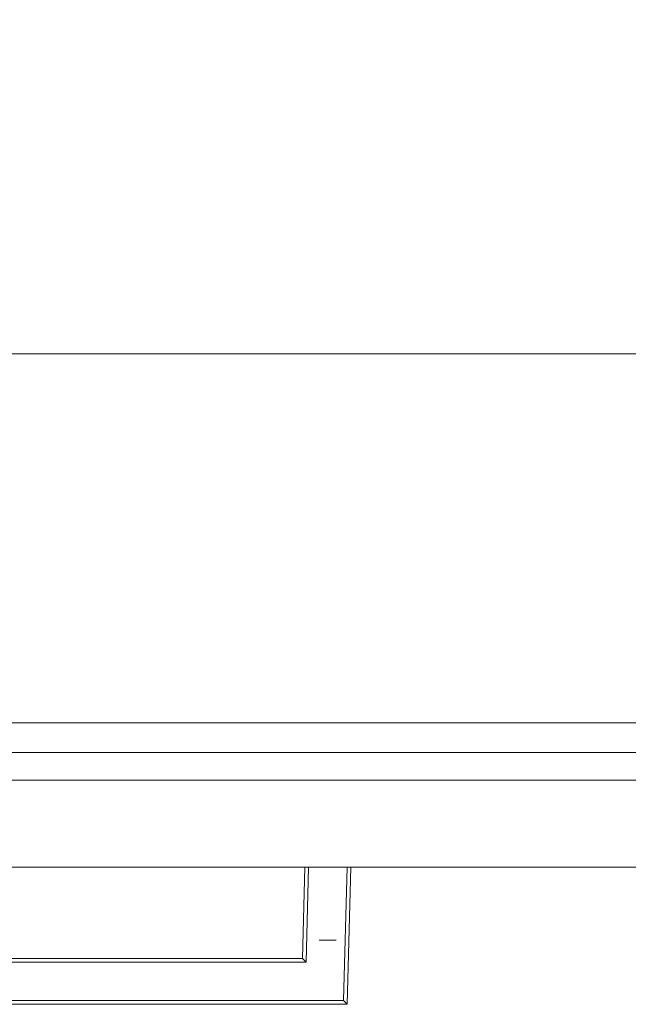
# Model space of a CAD drawing. Header units: inches. Extents: x -412 to -304, y -62 to 18.
# Tile 375 of 656: x -392.48 to -387.25, y -1.15 to 7.32. Entities that reach past the tile are written whole.
import ezdxf

# ---------------------------------------------------------------- set-up
doc = ezdxf.new("R2010")
doc.units = ezdxf.units.IN
doc.header["$LTSCALE"] = 32
doc.header["$MEASUREMENT"] = 0
for name, color, linetype, lineweight in [('Drawing', 7, 'Continuous', 18), ('Metal-Pulls', 7, 'Continuous', 13), ('Metal_1', 7, 'Continuous', 18), ('None', 7, 'Continuous', 18), ('TFL_1', 7, 'Continuous', 13), ('Wood_1-H', 7, 'Continuous', 13), ('Wood_TBDDrawerbox', 7, 'Continuous', 18)]:
    doc.layers.add(name, color=color, linetype=linetype, lineweight=lineweight)

# ---------------------------------------------------------------- blocks, each defined once
blk = doc.blocks.new('Group-1')
at = {"layer": 'Metal_1', "invisible_edges": 13}
for points in [[(12.0197, -12.252, 68.2953), (12.2559, -25.5591, 68.2953), (119.6969, -25.5591, 68.2953), (12.0197, -12.252, 68.2953)], [(119.6969, -25.5591, 68.2953), (119.9331, -12.252, 68.2953), (12.0197, -12.252, 68.2953), (119.6969, -25.5591, 68.2953)], [(12.0197, -12.252, 68.0591), (12.2559, -25.5591, 68.0591), (119.6969, -25.5591, 68.0591), (12.0197, -12.252, 68.0591)], [(119.6969, -25.5591, 68.0591), (119.9331, -12.252, 68.0591), (12.0197, -12.252, 68.0591), (119.6969, -25.5591, 68.0591)]]:
    blk.add_3dface(points, dxfattribs=at)
at = {"layer": 'Metal_1'}
blk.add_3dface([(119.6969, -25.5591, 68.0591), (119.6969, -25.5591, 68.2953), (12.2559, -25.5591, 68.2953), (12.2559, -25.5591, 68.0591)], dxfattribs=at)
blk = doc.blocks.new('Group-2')
at = {"layer": 'None'}
blk.add_blockref('Group-1', (0, 0), dxfattribs=at)
blk = doc.blocks.new('Group-3')
at = {"layer": 'None'}
blk.add_blockref('Group-2', (0, 0), dxfattribs=at)
blk = doc.blocks.new('SL Overhead (3D)')
at = {"layer": 'None'}
blk.add_blockref('Group-3', (0, 0), dxfattribs=at)
at = {"layer": 'Drawing', "color": 0, "flags": 1}
for tag in ['Tag', 'Catalog', 'Option1', 'Option2', 'Option3', 'Option4', 'Option5', 'Option6', 'Option7', 'Option8', 'Option9', 'Option10', 'Option11', 'Option12', 'Custom', 'FinishGroup', 'Discount', 'Item2', 'Item3', 'Item6', 'Item8', 'Item9', 'Item10', 'Item12', 'Item13', 'Item16', 'Item18', 'Item19', 'Item20', 'Item21', 'Item22', 'Item23', 'Item24', 'Item25', 'Item1', 'Item4', 'Item5', 'Item7', 'Item11', 'Item14', 'Item15', 'Item17']:
    blk.add_attdef(tag, (-52.521, 19.4184), '', height=0.00709, dxfattribs=at)
blk = doc.blocks.new('Group-6')
at = {"layer": 'TFL_1'}
for points in [[(12.7579, -29.9724, 22.874), (119.1752, -29.9724, 22.874), (119.1752, -12.0197, 22.874), (12.7579, -12.0197, 22.874)], [(12.7579, -12.7874, 7.9921), (119.1752, -12.7874, 7.9921), (119.1752, -29.9724, 7.9921), (12.7579, -29.9724, 7.9921)], [(12.7579, -13.5157, 8.7402), (12.7579, -29.9724, 8.7402), (119.1752, -29.9724, 8.7402), (119.1752, -13.5157, 8.7402)], [(12.7579, -13.5354, 22.126), (119.1752, -13.5354, 22.126), (119.1752, -29.9724, 22.126), (12.7579, -29.9724, 22.126)], [(119.1752, -29.9724, 7.9921), (119.1752, -29.9724, 8.7402), (12.7579, -29.9724, 8.7402), (12.7579, -29.9724, 7.9921)], [(119.1752, -29.9724, 22.126), (119.1752, -29.9724, 22.874), (12.7579, -29.9724, 22.874), (12.7579, -29.9724, 22.126)]]:
    blk.add_3dface(points, dxfattribs=at)
blk = doc.blocks.new('1R-H')
at = {"layer": 'Metal-Pulls'}
for points, invisible_edges in [([(3.616, 0, 0.1969), (3.7484, 0, 0.0658), (3.7431, 0, 0.0631)], 9), ([(3.7431, 0, 0.0631), (3.7391, 0, 0.0606), (3.616, 0, 0.1969)], 10), ([(3.7067, 0, -0.0009), (3.7067, -0.6299, -0.0009), (3.707, -0.6299, -0.0069), (3.707, 0, -0.0069)], 5), ([(3.7069, 0, 0.0054), (3.7069, -0.6299, 0.0054), (3.7067, -0.6299, -0.0009), (3.7067, 0, -0.0009)], 5), ([(3.7076, 0, 0.0116), (3.7076, -0.6299, 0.0116), (3.7069, -0.6299, 0.0054), (3.7069, 0, 0.0054)], 5), ([(3.707, 0, -0.0069), (3.707, -0.6299, -0.0069), (3.7078, -0.6299, -0.0128), (3.7078, 0, -0.0128)], 5), ([(3.7088, 0, 0.0174), (3.7088, -0.6299, 0.0174), (3.7076, -0.6299, 0.0116), (3.7076, 0, 0.0116)], 5), ([(3.7078, 0, -0.0128), (3.7078, -0.6299, -0.0128), (3.709, -0.6299, -0.0185), (3.709, 0, -0.0185)], 5), ([(3.7104, 0, 0.023), (3.7104, -0.6299, 0.023), (3.7088, -0.6299, 0.0174), (3.7088, 0, 0.0174)], 5), ([(3.709, 0, -0.0185), (3.709, -0.6299, -0.0185), (3.7108, -0.6299, -0.0241), (3.7108, 0, -0.0241)], 5), ([(3.7125, 0, 0.0285), (3.7125, -0.6299, 0.0285), (3.7104, -0.6299, 0.023), (3.7104, 0, 0.023)], 5), ([(3.7108, 0, -0.0241), (3.7108, -0.6299, -0.0241), (3.7131, -0.6299, -0.0298), (3.7131, 0, -0.0298)], 5), ([(3.7151, 0, 0.0339), (3.7151, -0.6299, 0.0339), (3.7125, -0.6299, 0.0285), (3.7125, 0, 0.0285)], 5), ([(3.7131, 0, -0.0298), (3.7131, -0.6299, -0.0298), (3.7159, -0.6299, -0.0355), (3.7159, 0, -0.0355)], 5), ([(3.7182, 0, 0.0393), (3.7182, -0.6299, 0.0393), (3.7151, -0.6299, 0.0339), (3.7151, 0, 0.0339)], 5), ([(3.7159, 0, -0.0355), (3.7159, -0.6299, -0.0355), (3.7192, -0.6299, -0.0408), (3.7192, 0, -0.0408)], 5), ([(3.7192, 0, -0.0408), (3.7192, -0.6299, -0.0408), (3.7227, -0.6299, -0.0456), (3.7227, 0, -0.0456)], 5), ([(3.7227, 0, -0.0456), (3.7227, -0.6299, -0.0456), (3.7265, -0.6299, -0.05), (3.7265, 0, -0.05)], 5), ([(3.7265, 0, -0.05), (3.7265, -0.6299, -0.05), (3.7308, -0.6299, -0.0542), (3.7308, 0, -0.0542)], 5), ([(3.7343, 0, 0.0571), (3.7343, -0.6299, 0.0571), (3.7298, -0.6299, 0.0533), (3.7298, 0, 0.0533)], 5), ([(3.7308, 0, -0.0542), (3.7308, -0.6299, -0.0542), (3.7354, -0.6299, -0.058), (3.7354, 0, -0.058)], 5), ([(3.7391, 0, 0.0606), (3.7391, -0.6299, 0.0606), (3.7343, -0.6299, 0.0571), (3.7343, 0, 0.0571)], 5), ([(3.7354, 0, -0.058), (3.7354, -0.6299, -0.058), (3.7406, -0.6299, -0.0616), (3.7406, 0, -0.0616)], 5), ([(3.7431, 0, 0.0631), (3.7431, -0.6299, 0.0631), (3.7391, -0.6299, 0.0606), (3.7391, 0, 0.0606)], 5), ([(3.7406, 0, -0.0616), (3.7406, -0.6299, -0.0616), (3.746, -0.6299, -0.0647), (3.746, 0, -0.0647)], 5), ([(3.7484, 0, 0.0658), (3.7484, -0.6299, 0.0658), (3.7431, -0.6299, 0.0631), (3.7431, 0, 0.0631)], 5), ([(3.746, 0, -0.0647), (3.746, -0.6299, -0.0647), (3.7514, -0.6299, -0.0672), (3.7514, 0, -0.0672)], 5), ([(3.7541, 0, 0.0683), (3.7541, -0.6299, 0.0683), (3.7484, -0.6299, 0.0658), (3.7484, 0, 0.0658)], 5), ([(3.7514, 0, -0.0672), (3.7514, -0.6299, -0.0672), (3.7569, -0.6299, -0.0693), (3.7569, 0, -0.0693)], 5), ([(3.7597, 0, 0.0701), (3.7597, -0.6299, 0.0701), (3.7541, -0.6299, 0.0683), (3.7541, 0, 0.0683)], 5), ([(3.7569, 0, -0.0693), (3.7569, -0.6299, -0.0693), (3.7619, -0.6299, -0.0707), (3.7619, 0, -0.0707)], 5), ([(3.7654, 0, 0.0715), (3.7654, -0.6299, 0.0715), (3.7597, -0.6299, 0.0701), (3.7597, 0, 0.0701)], 5), ([(3.7619, 0, -0.0707), (3.7619, -0.6299, -0.0707), (3.7678, -0.6299, -0.0719), (3.7678, 0, -0.0719)], 5), ([(3.7712, 0, 0.0724), (3.7712, -0.6299, 0.0724), (3.7654, -0.6299, 0.0715), (3.7654, 0, 0.0715)], 5), ([(3.7678, 0, -0.0719), (3.7678, -0.6299, -0.0719), (3.774, -0.6299, -0.0726), (3.774, 0, -0.0726)], 5), ([(3.7772, 0, 0.0728), (3.7772, -0.6299, 0.0728), (3.7712, -0.6299, 0.0724), (3.7712, 0, 0.0724)], 5), ([(3.774, 0, -0.0726), (3.774, -0.6299, -0.0726), (3.7802, -0.6299, -0.0728), (3.7802, 0, -0.0728)], 5), ([(3.7835, 0, 0.0727), (3.7835, -0.6299, 0.0727), (3.7772, -0.6299, 0.0728), (3.7772, 0, 0.0728)], 5), ([(3.7802, 0, -0.0728), (3.7802, -0.6299, -0.0728), (3.7863, -0.6299, -0.0725), (3.7863, 0, -0.0725)], 5), ([(3.7897, 0, 0.0721), (3.7897, -0.6299, 0.0721), (3.7835, -0.6299, 0.0727), (3.7835, 0, 0.0727)], 5), ([(3.7863, 0, -0.0725), (3.7863, -0.6299, -0.0725), (3.7921, -0.6299, -0.0718), (3.7921, 0, -0.0718)], 5), ([(3.7956, 0, 0.0711), (3.7956, -0.6299, 0.0711), (3.7897, -0.6299, 0.0721), (3.7897, 0, 0.0721)], 5), ([(3.7921, 0, -0.0718), (3.7921, -0.6299, -0.0718), (3.7979, -0.6299, -0.0705), (3.7979, 0, -0.0705)], 5), ([(3.7979, 0, -0.0705), (3.7979, -0.6299, -0.0705), (3.8035, -0.6299, -0.0688), (3.8035, 0, -0.0688)], 5), ([(3.8035, 0, -0.0688), (3.8035, -0.6299, -0.0688), (3.8092, -0.6299, -0.0665), (3.8092, 0, -0.0665)], 5), ([(3.8092, 0, -0.0665), (3.8092, -0.6299, -0.0665), (3.8148, -0.6299, -0.0637), (3.8148, 0, -0.0637)], 5), ([(3.8174, 0, 0.0622), (3.8174, -0.6299, 0.0622), (3.812, -0.6299, 0.0652), (3.812, 0, 0.0652)], 5), ([(3.8148, 0, -0.0637), (3.8148, -0.6299, -0.0637), (3.8202, -0.6299, -0.0604), (3.8202, 0, -0.0604)], 5), ([(3.8227, 0, 0.0587), (3.8227, -0.6299, 0.0587), (3.8174, -0.6299, 0.0622), (3.8174, 0, 0.0622)], 5), ([(3.8202, 0, -0.0604), (3.8202, -0.6299, -0.0604), (3.825, -0.6299, -0.0569), (3.825, 0, -0.0569)], 5), ([(3.8275, 0, 0.0549), (3.8275, -0.6299, 0.0549), (3.8227, -0.6299, 0.0587), (3.8227, 0, 0.0587)], 5), ([(3.825, 0, -0.0569), (3.825, -0.6299, -0.0569), (3.8295, -0.6299, -0.0531), (3.8295, 0, -0.0531)], 5), ([(3.8317, 0, 0.0508), (3.8317, -0.6299, 0.0508), (3.8275, -0.6299, 0.0549), (3.8275, 0, 0.0549)], 5), ([(3.8295, 0, -0.0531), (3.8295, -0.6299, -0.0531), (3.8336, -0.6299, -0.0489), (3.8336, 0, -0.0489)], 5), ([(3.8295, 0, -0.0531), (3.8336, 0, -0.0489), (3.9782, 0, -0.1654), (3.9466, 0, -0.1969)], 10), ([(3.8356, 0, 0.0465), (3.8356, -0.6299, 0.0465), (3.8317, -0.6299, 0.0508), (3.8317, 0, 0.0508)], 5), ([(3.8336, 0, -0.0489), (3.8374, 0, -0.0442), (3.9782, 0, -0.1654)], 10), ([(3.8392, 0, 0.0418), (3.8392, -0.6299, 0.0418), (3.8356, -0.6299, 0.0465), (3.8356, 0, 0.0465)], 5), ([(3.8374, 0, -0.0442), (3.8374, -0.6299, -0.0442), (3.841, -0.6299, -0.039), (3.841, 0, -0.039)], 5), ([(3.9782, 0, -0.1654), (3.8374, 0, -0.0442), (3.841, 0, -0.039)], 9), ([(3.8425, 0, 0.0366), (3.8425, -0.6299, 0.0366), (3.8392, -0.6299, 0.0418), (3.8392, 0, 0.0418)], 5), ([(3.841, 0, -0.039), (3.841, -0.6299, -0.039), (3.8441, -0.6299, -0.0337), (3.8441, 0, -0.0337)], 5), ([(3.9782, 0, -0.1654), (3.841, 0, -0.039), (3.8441, 0, -0.0337)], 9), ([(3.843, 0, 0.0358), (3.843, -0.6299, 0.0358), (3.8425, -0.6299, 0.0366), (3.8425, 0, 0.0366)], 5), ([(3.8459, 0, 0.0301), (3.8459, -0.6299, 0.0301), (3.843, -0.6299, 0.0358), (3.843, 0, 0.0358)], 5), ([(3.8441, 0, -0.0337), (3.8441, -0.6299, -0.0337), (3.8467, -0.6299, -0.0283), (3.8467, 0, -0.0283)], 5), ([(3.8441, 0, -0.0337), (3.8467, 0, -0.0283), (3.9782, 0, -0.1654)], 10), ([(3.8482, 0, 0.0244), (3.8482, -0.6299, 0.0244), (3.8459, -0.6299, 0.0301), (3.8459, 0, 0.0301)], 5), ([(3.8467, 0, -0.0283), (3.8467, -0.6299, -0.0283), (3.8488, -0.6299, -0.0228), (3.8488, 0, -0.0228)], 5), ([(3.8467, 0, -0.0283), (3.8488, 0, -0.0228), (3.9782, 0, -0.1654)], 10), ([(3.8499, 0, 0.0188), (3.8499, -0.6299, 0.0188), (3.8482, -0.6299, 0.0244), (3.8482, 0, 0.0244)], 5), ([(3.8488, 0, -0.0228), (3.8488, -0.6299, -0.0228), (3.8504, -0.6299, -0.0172), (3.8504, 0, -0.0172)], 5), ([(3.8488, 0, -0.0228), (3.8504, 0, -0.0172), (3.9782, 0, -0.1654)], 10), ([(3.8512, 0, 0.0131), (3.8512, -0.6299, 0.0131), (3.8499, -0.6299, 0.0188), (3.8499, 0, 0.0188)], 5), ([(3.8504, 0, -0.0172), (3.8504, -0.6299, -0.0172), (3.8515, -0.6299, -0.0113), (3.8515, 0, -0.0113)], 5), ([(3.8504, 0, -0.0172), (3.8515, 0, -0.0113), (3.9782, 0, -0.1654)], 10), ([(3.852, 0, 0.0072), (3.852, -0.6299, 0.0072), (3.8512, -0.6299, 0.0131), (3.8512, 0, 0.0131)], 5), ([(3.8515, 0, -0.0113), (3.8515, -0.6299, -0.0113), (3.8522, -0.6299, -0.0051), (3.8522, 0, -0.0051)], 5), ([(3.9782, 0, -0.1654), (3.8515, 0, -0.0113), (3.8522, 0, -0.0051)], 9), ([(3.8524, 0, 0.0012), (3.8524, -0.6299, 0.0012), (3.852, -0.6299, 0.0072), (3.852, 0, 0.0072)], 5), ([(3.8522, 0, -0.0051), (3.8522, -0.6299, -0.0051), (3.8524, -0.6299, 0.0012), (3.8524, 0, 0.0012)], 5), ([(3.9782, 0, 0.1654), (3.9782, 0, -0.1654), (3.8522, 0, -0.0051), (3.8524, 0, 0.0012)], 10), ([(3.9782, 0, -0.1654), (3.9472, -1.1811, -0.1654), (3.9166, -1.1496, -0.1969)], 8), ([(3.9166, -1.1496, -0.1969), (3.9466, 0, -0.1969), (3.9782, 0, -0.1654)], 8), ([(3.616, 0, -0.1969), (3.5951, -0.8186, -0.1969), (3.5644, -0.7871, -0.1654)], 8), ([(3.5644, -0.7871, -0.1654), (3.5845, 0, -0.1654), (3.616, 0, -0.1969)], 8), ([(3.616, 0, 0.1969), (3.5845, 0, 0.1654), (3.5644, -0.7871, 0.1654)], 8), ([(3.5644, -0.7871, 0.1654), (3.5951, -0.8186, 0.1969), (3.616, 0, 0.1969)], 8), ([(3.5845, 0, -0.1654), (3.7192, 0, -0.0408), (3.7227, 0, -0.0456)], 9), ([(3.5845, 0, -0.1654), (3.7159, 0, -0.0355), (3.7192, 0, -0.0408)], 9), ([(3.5845, 0, -0.1654), (3.5845, 0, 0.1654), (3.7069, 0, 0.0054), (3.7067, 0, -0.0009)], 10), ([(3.5845, 0, -0.1654), (3.7131, 0, -0.0298), (3.7159, 0, -0.0355)], 9), ([(3.7067, 0, -0.0009), (3.707, 0, -0.0069), (3.5845, 0, -0.1654)], 10), ([(3.7227, 0, -0.0456), (3.7265, 0, -0.05), (3.5845, 0, -0.1654)], 10), ([(3.707, 0, -0.0069), (3.7078, 0, -0.0128), (3.5845, 0, -0.1654)], 10), ([(3.7265, 0, -0.05), (3.7308, 0, -0.0542), (3.616, 0, -0.1969), (3.5845, 0, -0.1654)], 10), ([(3.7078, 0, -0.0128), (3.709, 0, -0.0185), (3.5845, 0, -0.1654)], 10), ([(3.5845, 0, -0.1654), (3.7108, 0, -0.0241), (3.7131, 0, -0.0298)], 9), ([(3.5845, 0, 0.1654), (3.7076, 0, 0.0116), (3.7069, 0, 0.0054)], 9), ([(3.5845, 0, 0.1654), (3.7182, 0, 0.0393), (3.7151, 0, 0.0339)], 9), ([(3.709, 0, -0.0185), (3.7108, 0, -0.0241), (3.5845, 0, -0.1654)], 10), ([(3.7151, 0, 0.0339), (3.7125, 0, 0.0285), (3.5845, 0, 0.1654)], 10), ([(3.7125, 0, 0.0285), (3.7104, 0, 0.023), (3.5845, 0, 0.1654)], 10), ([(3.5845, 0, 0.1654), (3.7218, 0, 0.0445), (3.7182, 0, 0.0393)], 9), ([(3.7104, 0, 0.023), (3.7088, 0, 0.0174), (3.5845, 0, 0.1654)], 10), ([(3.7298, 0, 0.0533), (3.7257, 0, 0.0491), (3.5845, 0, 0.1654), (3.616, 0, 0.1969)], 10), ([(3.7088, 0, 0.0174), (3.7076, 0, 0.0116), (3.5845, 0, 0.1654)], 10), ([(3.7257, 0, 0.0491), (3.7218, 0, 0.0445), (3.5845, 0, 0.1654)], 10), ([(3.5951, -0.8186, -0.1969), (3.616, 0, -0.1969), (3.9466, 0, -0.1969), (3.9166, -1.1496, -0.1969)], 8), ([(3.9166, -1.1496, 0.1969), (3.9466, 0, 0.1969), (3.616, 0, 0.1969), (3.5951, -0.8186, 0.1969)], 8), ([(3.9466, 0, -0.1969), (3.616, 0, -0.1969), (3.774, 0, -0.0726), (3.7802, 0, -0.0728)], 10), ([(3.616, 0, -0.1969), (3.7514, 0, -0.0672), (3.7569, 0, -0.0693)], 9), ([(3.7569, 0, -0.0693), (3.7619, 0, -0.0707), (3.616, 0, -0.1969)], 10), ([(3.616, 0, -0.1969), (3.7406, 0, -0.0616), (3.746, 0, -0.0647)], 9), ([(3.746, 0, -0.0647), (3.7514, 0, -0.0672), (3.616, 0, -0.1969)], 10), ([(3.616, 0, -0.1969), (3.7678, 0, -0.0719), (3.774, 0, -0.0726)], 9), ([(3.616, 0, -0.1969), (3.7354, 0, -0.058), (3.7406, 0, -0.0616)], 9), ([(3.616, 0, 0.1969), (3.7541, 0, 0.0683), (3.7484, 0, 0.0658)], 9), ([(3.7308, 0, -0.0542), (3.7354, 0, -0.058), (3.616, 0, -0.1969)], 10), ([(3.7391, 0, 0.0606), (3.7343, 0, 0.0571), (3.616, 0, 0.1969)], 10), ([(3.616, 0, 0.1969), (3.7772, 0, 0.0728), (3.7712, 0, 0.0724)], 9), ([(3.7619, 0, -0.0707), (3.7678, 0, -0.0719), (3.616, 0, -0.1969)], 10), ([(3.7343, 0, 0.0571), (3.7298, 0, 0.0533), (3.616, 0, 0.1969)], 10), ([(3.7712, 0, 0.0724), (3.7654, 0, 0.0715), (3.616, 0, 0.1969)], 10), ([(3.7654, 0, 0.0715), (3.7597, 0, 0.0701), (3.616, 0, 0.1969)], 10), ([(3.7597, 0, 0.0701), (3.7541, 0, 0.0683), (3.616, 0, 0.1969)], 10), ([(3.7835, 0, 0.0727), (3.7772, 0, 0.0728), (3.616, 0, 0.1969), (3.9466, 0, 0.1969)], 10), ([(3.7218, 0, 0.0445), (3.7218, -0.6299, 0.0445), (3.7182, -0.6299, 0.0393), (3.7182, 0, 0.0393)], 5), ([(3.7257, 0, 0.0491), (3.7257, -0.6299, 0.0491), (3.7218, -0.6299, 0.0445), (3.7218, 0, 0.0445)], 5), ([(3.7298, 0, 0.0533), (3.7298, -0.6299, 0.0533), (3.7257, -0.6299, 0.0491), (3.7257, 0, 0.0491)], 5), ([(3.7802, 0, -0.0728), (3.7863, 0, -0.0725), (3.9466, 0, -0.1969)], 10), ([(3.9466, 0, 0.1969), (3.7897, 0, 0.0721), (3.7835, 0, 0.0727)], 9), ([(3.7863, 0, -0.0725), (3.7921, 0, -0.0718), (3.9466, 0, -0.1969)], 10), ([(3.7956, 0, 0.0711), (3.7897, 0, 0.0721), (3.9466, 0, 0.1969)], 10), ([(3.7921, 0, -0.0718), (3.7979, 0, -0.0705), (3.9466, 0, -0.1969)], 10), ([(3.8011, 0, 0.0696), (3.8011, -0.6299, 0.0696), (3.7956, -0.6299, 0.0711), (3.7956, 0, 0.0711)], 5), ([(3.8011, 0, 0.0696), (3.7956, 0, 0.0711), (3.9466, 0, 0.1969)], 10), ([(3.7979, 0, -0.0705), (3.8035, 0, -0.0688), (3.9466, 0, -0.1969)], 10), ([(3.8066, 0, 0.0676), (3.8066, -0.6299, 0.0676), (3.8011, -0.6299, 0.0696), (3.8011, 0, 0.0696)], 5), ([(3.9466, 0, 0.1969), (3.8066, 0, 0.0676), (3.8011, 0, 0.0696)], 9), ([(3.9466, 0, -0.1969), (3.8035, 0, -0.0688), (3.8092, 0, -0.0665)], 9), ([(3.812, 0, 0.0652), (3.812, -0.6299, 0.0652), (3.8066, -0.6299, 0.0676), (3.8066, 0, 0.0676)], 5), ([(3.812, 0, 0.0652), (3.8066, 0, 0.0676), (3.9466, 0, 0.1969)], 10), ([(3.9466, 0, -0.1969), (3.8092, 0, -0.0665), (3.8148, 0, -0.0637)], 9), ([(3.9466, 0, 0.1969), (3.8174, 0, 0.0622), (3.812, 0, 0.0652)], 9), ([(3.9466, 0, -0.1969), (3.8148, 0, -0.0637), (3.8202, 0, -0.0604)], 9), ([(3.9466, 0, 0.1969), (3.8227, 0, 0.0587), (3.8174, 0, 0.0622)], 9), ([(3.9466, 0, -0.1969), (3.8202, 0, -0.0604), (3.825, 0, -0.0569)], 9), ([(3.8275, 0, 0.0549), (3.8227, 0, 0.0587), (3.9466, 0, 0.1969)], 10), ([(3.825, 0, -0.0569), (3.8295, 0, -0.0531), (3.9466, 0, -0.1969)], 10), ([(3.8317, 0, 0.0508), (3.8275, 0, 0.0549), (3.9466, 0, 0.1969), (3.9782, 0, 0.1654)], 10), ([(3.8356, 0, 0.0465), (3.8317, 0, 0.0508), (3.9782, 0, 0.1654)], 10), ([(3.8336, 0, -0.0489), (3.8336, -0.6299, -0.0489), (3.8374, -0.6299, -0.0442), (3.8374, 0, -0.0442)], 5), ([(3.8392, 0, 0.0418), (3.8356, 0, 0.0465), (3.9782, 0, 0.1654)], 10), ([(3.8425, 0, 0.0366), (3.8392, 0, 0.0418), (3.9782, 0, 0.1654)], 10), ([(3.9782, 0, 0.1654), (3.843, 0, 0.0358), (3.8425, 0, 0.0366)], 9), ([(3.9782, 0, 0.1654), (3.8459, 0, 0.0301), (3.843, 0, 0.0358)], 9), ([(3.8482, 0, 0.0244), (3.8459, 0, 0.0301), (3.9782, 0, 0.1654)], 10), ([(3.8499, 0, 0.0188), (3.8482, 0, 0.0244), (3.9782, 0, 0.1654)], 10), ([(3.8512, 0, 0.0131), (3.8499, 0, 0.0188), (3.9782, 0, 0.1654)], 10), ([(3.852, 0, 0.0072), (3.8512, 0, 0.0131), (3.9782, 0, 0.1654)], 10), ([(3.8524, 0, 0.0012), (3.852, 0, 0.0072), (3.9782, 0, 0.1654)], 10), ([(3.9782, 0, 0.1654), (3.9466, 0, 0.1969), (3.9166, -1.1496, 0.1969)], 8), ([(3.9166, -1.1496, 0.1969), (3.9472, -1.1811, 0.1654), (3.9782, 0, 0.1654)], 8), ([(3.7192, -0.6299, -0.0408), (3.7067, -0.6299, -0.0009), (3.7069, -0.6299, 0.0054)], 9), ([(3.707, -0.6299, -0.0069), (3.7067, -0.6299, -0.0009), (3.7192, -0.6299, -0.0408)], 10), ([(3.7069, -0.6299, 0.0054), (3.7076, -0.6299, 0.0116), (3.7088, -0.6299, 0.0174), (3.7192, -0.6299, -0.0408)], 12), ([(3.7078, -0.6299, -0.0128), (3.707, -0.6299, -0.0069), (3.7192, -0.6299, -0.0408)], 10), ([(3.7078, -0.6299, -0.0128), (3.7192, -0.6299, -0.0408), (3.7159, -0.6299, -0.0355)], 9), ([(3.709, -0.6299, -0.0185), (3.7078, -0.6299, -0.0128), (3.7159, -0.6299, -0.0355)], 10), ([(3.7088, -0.6299, 0.0174), (3.7104, -0.6299, 0.023), (3.7192, -0.6299, -0.0408)], 10), ([(3.7159, -0.6299, -0.0355), (3.7131, -0.6299, -0.0298), (3.7108, -0.6299, -0.0241), (3.709, -0.6299, -0.0185)], 8), ([(3.7104, -0.6299, 0.023), (3.7125, -0.6299, 0.0285), (3.7192, -0.6299, -0.0408)], 10), ([(3.7125, -0.6299, 0.0285), (3.7151, -0.6299, 0.0339), (3.7192, -0.6299, -0.0408)], 10), ([(3.7192, -0.6299, -0.0408), (3.7151, -0.6299, 0.0339), (3.7182, -0.6299, 0.0393)], 9), ([(3.7192, -0.6299, -0.0408), (3.7182, -0.6299, 0.0393), (3.7218, -0.6299, 0.0445), (3.7257, -0.6299, 0.0491)], 9), ([(3.7192, -0.6299, -0.0408), (3.8174, -0.6299, 0.0622), (3.8227, -0.6299, 0.0587), (3.8275, -0.6299, 0.0549)], 9), ([(3.8275, -0.6299, 0.0549), (3.8317, -0.6299, 0.0508), (3.7192, -0.6299, -0.0408)], 10), ([(3.8317, -0.6299, 0.0508), (3.8356, -0.6299, 0.0465), (3.7192, -0.6299, -0.0408)], 10), ([(3.7192, -0.6299, -0.0408), (3.7772, -0.6299, 0.0728), (3.7835, -0.6299, 0.0727)], 9), ([(3.7192, -0.6299, -0.0408), (3.7484, -0.6299, 0.0658), (3.7541, -0.6299, 0.0683), (3.7597, -0.6299, 0.0701)], 9), ([(3.7257, -0.6299, 0.0491), (3.7298, -0.6299, 0.0533), (3.7192, -0.6299, -0.0408)], 10), ([(3.7192, -0.6299, -0.0408), (3.812, -0.6299, 0.0652), (3.8174, -0.6299, 0.0622)], 9), ([(3.7835, -0.6299, 0.0727), (3.7897, -0.6299, 0.0721), (3.7956, -0.6299, 0.0711), (3.7192, -0.6299, -0.0408)], 12), ([(3.7597, -0.6299, 0.0701), (3.7654, -0.6299, 0.0715), (3.7192, -0.6299, -0.0408)], 10), ([(3.8356, -0.6299, 0.0465), (3.8392, -0.6299, 0.0418), (3.7192, -0.6299, -0.0408)], 10), ([(3.7956, -0.6299, 0.0711), (3.8011, -0.6299, 0.0696), (3.7192, -0.6299, -0.0408)], 10), ([(3.7192, -0.6299, -0.0408), (3.7431, -0.6299, 0.0631), (3.7484, -0.6299, 0.0658)], 9), ([(3.7298, -0.6299, 0.0533), (3.7343, -0.6299, 0.0571), (3.7192, -0.6299, -0.0408)], 10), ([(3.8011, -0.6299, 0.0696), (3.8066, -0.6299, 0.0676), (3.812, -0.6299, 0.0652), (3.7192, -0.6299, -0.0408)], 12), ([(3.7654, -0.6299, 0.0715), (3.7712, -0.6299, 0.0724), (3.7192, -0.6299, -0.0408)], 10), ([(3.7712, -0.6299, 0.0724), (3.7772, -0.6299, 0.0728), (3.7192, -0.6299, -0.0408)], 10), ([(3.7343, -0.6299, 0.0571), (3.7391, -0.6299, 0.0606), (3.7192, -0.6299, -0.0408)], 10), ([(3.7192, -0.6299, -0.0408), (3.8425, -0.6299, 0.0366), (3.843, -0.6299, 0.0358)], 9), ([(3.7391, -0.6299, 0.0606), (3.7431, -0.6299, 0.0631), (3.7192, -0.6299, -0.0408)], 10), ([(3.8392, -0.6299, 0.0418), (3.8425, -0.6299, 0.0366), (3.7192, -0.6299, -0.0408)], 10), ([(3.7227, -0.6299, -0.0456), (3.7192, -0.6299, -0.0408), (3.843, -0.6299, 0.0358)], 10), ([(3.7265, -0.6299, -0.05), (3.7227, -0.6299, -0.0456), (3.843, -0.6299, 0.0358)], 10), ([(3.7308, -0.6299, -0.0542), (3.7265, -0.6299, -0.05), (3.843, -0.6299, 0.0358)], 10), ([(3.843, -0.6299, 0.0358), (3.7406, -0.6299, -0.0616), (3.7354, -0.6299, -0.058), (3.7308, -0.6299, -0.0542)], 9), ([(3.843, -0.6299, 0.0358), (3.746, -0.6299, -0.0647), (3.7406, -0.6299, -0.0616)], 9), ([(3.843, -0.6299, 0.0358), (3.7569, -0.6299, -0.0693), (3.7514, -0.6299, -0.0672), (3.746, -0.6299, -0.0647)], 9), ([(3.7619, -0.6299, -0.0707), (3.7569, -0.6299, -0.0693), (3.843, -0.6299, 0.0358)], 10), ([(3.7619, -0.6299, -0.0707), (3.8522, -0.6299, -0.0051), (3.8515, -0.6299, -0.0113), (3.8504, -0.6299, -0.0172)], 9), ([(3.7619, -0.6299, -0.0707), (3.843, -0.6299, 0.0358), (3.8459, -0.6299, 0.0301), (3.8482, -0.6299, 0.0244)], 9), ([(3.7619, -0.6299, -0.0707), (3.8524, -0.6299, 0.0012), (3.8522, -0.6299, -0.0051)], 9), ([(3.8482, -0.6299, 0.0244), (3.8499, -0.6299, 0.0188), (3.7619, -0.6299, -0.0707)], 10), ([(3.8504, -0.6299, -0.0172), (3.8488, -0.6299, -0.0228), (3.7619, -0.6299, -0.0707)], 10), ([(3.8499, -0.6299, 0.0188), (3.8512, -0.6299, 0.0131), (3.7619, -0.6299, -0.0707)], 10), ([(3.8488, -0.6299, -0.0228), (3.8467, -0.6299, -0.0283), (3.7619, -0.6299, -0.0707)], 10), ([(3.8512, -0.6299, 0.0131), (3.852, -0.6299, 0.0072), (3.7619, -0.6299, -0.0707)], 10), ([(3.852, -0.6299, 0.0072), (3.8524, -0.6299, 0.0012), (3.7619, -0.6299, -0.0707)], 10), ([(3.8467, -0.6299, -0.0283), (3.8441, -0.6299, -0.0337), (3.7619, -0.6299, -0.0707)], 10), ([(3.774, -0.6299, -0.0726), (3.7678, -0.6299, -0.0719), (3.7619, -0.6299, -0.0707), (3.8441, -0.6299, -0.0337)], 12), ([(3.8441, -0.6299, -0.0337), (3.7802, -0.6299, -0.0728), (3.774, -0.6299, -0.0726)], 9), ([(3.7863, -0.6299, -0.0725), (3.7802, -0.6299, -0.0728), (3.8441, -0.6299, -0.0337)], 10), ([(3.7863, -0.6299, -0.0725), (3.841, -0.6299, -0.039), (3.8374, -0.6299, -0.0442), (3.8336, -0.6299, -0.0489)], 9), ([(3.8336, -0.6299, -0.0489), (3.8295, -0.6299, -0.0531), (3.7863, -0.6299, -0.0725)], 10), ([(3.7863, -0.6299, -0.0725), (3.825, -0.6299, -0.0569), (3.8202, -0.6299, -0.0604)], 9), ([(3.7863, -0.6299, -0.0725), (3.8441, -0.6299, -0.0337), (3.841, -0.6299, -0.039)], 9), ([(3.8295, -0.6299, -0.0531), (3.825, -0.6299, -0.0569), (3.7863, -0.6299, -0.0725)], 10), ([(3.7921, -0.6299, -0.0718), (3.7863, -0.6299, -0.0725), (3.8202, -0.6299, -0.0604)], 10), ([(3.7921, -0.6299, -0.0718), (3.8202, -0.6299, -0.0604), (3.8148, -0.6299, -0.0637)], 9), ([(3.7979, -0.6299, -0.0705), (3.7921, -0.6299, -0.0718), (3.8148, -0.6299, -0.0637)], 10), ([(3.8148, -0.6299, -0.0637), (3.8092, -0.6299, -0.0665), (3.8035, -0.6299, -0.0688), (3.7979, -0.6299, -0.0705)], 8), ([(-3.5951, -0.8186, -0.1969), (3.5951, -0.8186, -0.1969), (3.9166, -1.1496, -0.1969), (-3.9166, -1.1496, -0.1969)], 10), ([(-3.9166, -1.1496, 0.1969), (3.9166, -1.1496, 0.1969), (3.5951, -0.8186, 0.1969), (-3.5951, -0.8186, 0.1969)], 10)]:
    blk.add_3dface(points, dxfattribs=dict(at, invisible_edges=invisible_edges))
for points in [[(3.9472, -1.1811, -0.1654), (3.9782, 0, -0.1654), (3.9782, 0, 0.1654), (3.9472, -1.1811, 0.1654)], [(3.5845, 0, -0.1654), (3.5644, -0.7871, -0.1654), (3.5644, -0.7871, 0.1654), (3.5845, 0, 0.1654)], [(3.5644, -0.7871, -0.1654), (3.5951, -0.8186, -0.1969), (-3.5951, -0.8186, -0.1969), (-3.5644, -0.7871, -0.1654)], [(3.5951, -0.8186, 0.1969), (3.5644, -0.7871, 0.1654), (-3.5644, -0.7871, 0.1654), (-3.5951, -0.8186, 0.1969)], [(3.5644, -0.7871, 0.1654), (3.5644, -0.7871, -0.1654), (-3.5644, -0.7871, -0.1654), (-3.5644, -0.7871, 0.1654)], [(3.9166, -1.1496, -0.1969), (3.9472, -1.1811, -0.1654), (-3.9472, -1.1811, -0.1654), (-3.9166, -1.1496, -0.1969)], [(3.9472, -1.1811, 0.1654), (3.9166, -1.1496, 0.1969), (-3.9166, -1.1496, 0.1969), (-3.9472, -1.1811, 0.1654)], [(3.9472, -1.1811, -0.1654), (3.9472, -1.1811, 0.1654), (-3.9472, -1.1811, 0.1654), (-3.9472, -1.1811, -0.1654)]]:
    blk.add_3dface(points, dxfattribs=at)
blk = doc.blocks.new('Group-7')
at = {"layer": 'Wood_1-H'}
for points in [[(12.8765, -29.2244, 15.3738), (47.8954, -29.2244, 15.3738), (47.8954, -29.9724, 15.3738), (12.8765, -29.9724, 15.3738)], [(12.8765, -29.2244, 8.8587), (47.8954, -29.2244, 8.8587), (47.8954, -29.9724, 8.8587), (12.8765, -29.9724, 8.8587)], [(12.8765, -29.2244, 8.8587), (12.8765, -29.2244, 15.3738), (47.8954, -29.2244, 15.3738), (47.8954, -29.2244, 8.8587)], [(47.8954, -29.9724, 8.8587), (47.8954, -29.9724, 15.3738), (12.8765, -29.9724, 15.3738), (12.8765, -29.9724, 8.8587)]]:
    blk.add_3dface(points, dxfattribs=at)
at = {"layer": 'Wood_1-H', "color": 7}
blk.add_blockref('1R-H', (30.3859, -29.9724, 13.2868), dxfattribs=at)
blk = doc.blocks.new('Group-8')
at = {"layer": 'Wood_1-H'}
for points in [[(12.8765, -29.2244, 22.0074), (47.8954, -29.2244, 22.0074), (47.8954, -29.9724, 22.0074), (12.8765, -29.9724, 22.0074)], [(12.8765, -29.2244, 15.4924), (47.8954, -29.2244, 15.4924), (47.8954, -29.9724, 15.4924), (12.8765, -29.9724, 15.4924)], [(12.8765, -29.2244, 15.4924), (12.8765, -29.2244, 22.0074), (47.8954, -29.2244, 22.0074), (47.8954, -29.2244, 15.4924)], [(47.8954, -29.9724, 15.4924), (47.8954, -29.9724, 22.0074), (12.8765, -29.9724, 22.0074), (12.8765, -29.9724, 15.4924)]]:
    blk.add_3dface(points, dxfattribs=at)
at = {"layer": 'Wood_1-H', "color": 7}
blk.add_blockref('1R-H', (30.3859, -29.9724, 19.9204), dxfattribs=at)
blk = doc.blocks.new('Group-9')
at = {"layer": 'Wood_TBDDrawerbox'}
for points in [[(13.3287, -28.9882, 10.5315), (46.6358, -28.9882, 10.5315), (46.6358, -17.2165, 10.5315), (13.3287, -17.2165, 10.5315)], [(13.5846, -17.2165, 10.0394), (46.3799, -17.2165, 10.0394), (46.3799, -28.7323, 10.0394), (13.5846, -28.7323, 10.0394)], [(13.5846, -28.7323, 9.5276), (46.3799, -28.7323, 9.5276), (46.3799, -29.2244, 9.5276), (13.5846, -29.2244, 9.5276)], [(13.5846, -28.7323, 10.2953), (46.3799, -28.7323, 10.2953), (46.3799, -28.7323, 9.5276), (13.5846, -28.7323, 9.5276)], [(13.5846, -28.9882, 10.2953), (46.3799, -28.9882, 10.2953), (46.3799, -28.7323, 10.2953), (13.5846, -28.7323, 10.2953)], [(13.5846, -28.7323, 10.5709), (46.3799, -28.7323, 10.5709), (46.3799, -28.9882, 10.5709), (13.5846, -28.9882, 10.5709)], [(13.5846, -28.7323, 13.3071), (46.3799, -28.7323, 13.3071), (46.3799, -28.7323, 10.5709), (13.5846, -28.7323, 10.5709)], [(13.5846, -29.2244, 13.3071), (46.3799, -29.2244, 13.3071), (46.3799, -28.7323, 13.3071), (13.5846, -28.7323, 13.3071)], [(46.3799, -28.7323, 10.0394), (46.3799, -28.7323, 10.2953), (13.5846, -28.7323, 10.2953), (13.5846, -28.7323, 10.0394)], [(46.6358, -28.9882, 10.2953), (46.6358, -28.9882, 10.5315), (13.3287, -28.9882, 10.5315), (13.3287, -28.9882, 10.2953)], [(13.5846, -28.9882, 10.5709), (46.3799, -28.9882, 10.5709), (46.3799, -28.9882, 10.2953), (13.5846, -28.9882, 10.2953)], [(13.5846, -29.2244, 9.5276), (46.3799, -29.2244, 9.5276), (13.5846, -29.2244, 9.5276)], [(13.5846, -29.2244, 9.5276), (46.3799, -29.2244, 9.5276), (46.3799, -29.2244, 9.5276)], [(13.5846, -29.2244, 9.5276), (46.3799, -29.2244, 9.5276), (46.3799, -29.2244, 13.3071), (13.5846, -29.2244, 13.3071)]]:
    blk.add_3dface(points, dxfattribs=at)
at = {"layer": 'Wood_TBDDrawerbox', "invisible_edges": 10}
blk.add_3dface([(46.6358, -28.9882, 10.2953), (13.3287, -28.9882, 10.2953), (13.5846, -28.7323, 10.2953), (46.3799, -28.7323, 10.2953)], dxfattribs=at)
blk = doc.blocks.new('Group-10')
at = {"layer": 'Wood_TBDDrawerbox'}
for points in [[(13.3287, -28.9882, 17.2244), (46.6358, -28.9882, 17.2244), (46.6358, -17.2165, 17.2244), (13.3287, -17.2165, 17.2244)], [(13.5846, -17.2165, 16.7323), (46.3799, -17.2165, 16.7323), (46.3799, -28.7323, 16.7323), (13.5846, -28.7323, 16.7323)], [(13.5846, -28.7323, 16.2205), (46.3799, -28.7323, 16.2205), (46.3799, -29.2244, 16.2205), (13.5846, -29.2244, 16.2205)], [(13.5846, -28.7323, 16.9882), (46.3799, -28.7323, 16.9882), (46.3799, -28.7323, 16.2205), (13.5846, -28.7323, 16.2205)], [(13.5846, -28.9882, 16.9882), (46.3799, -28.9882, 16.9882), (46.3799, -28.7323, 16.9882), (13.5846, -28.7323, 16.9882)], [(13.5846, -28.7323, 17.2638), (46.3799, -28.7323, 17.2638), (46.3799, -28.9882, 17.2638), (13.5846, -28.9882, 17.2638)], [(13.5846, -28.7323, 20), (46.3799, -28.7323, 20), (46.3799, -28.7323, 17.2638), (13.5846, -28.7323, 17.2638)], [(13.5846, -29.2244, 20), (46.3799, -29.2244, 20), (46.3799, -28.7323, 20), (13.5846, -28.7323, 20)], [(46.3799, -28.7323, 16.7323), (46.3799, -28.7323, 16.9882), (13.5846, -28.7323, 16.9882), (13.5846, -28.7323, 16.7323)], [(46.6358, -28.9882, 16.9882), (46.6358, -28.9882, 17.2244), (13.3287, -28.9882, 17.2244), (13.3287, -28.9882, 16.9882)], [(13.5846, -28.9882, 17.2638), (46.3799, -28.9882, 17.2638), (46.3799, -28.9882, 16.9882), (13.5846, -28.9882, 16.9882)], [(13.5846, -29.2244, 16.2205), (46.3799, -29.2244, 16.2205), (13.5846, -29.2244, 16.2205)], [(13.5846, -29.2244, 16.2205), (46.3799, -29.2244, 16.2205), (46.3799, -29.2244, 16.2205)], [(13.5846, -29.2244, 16.2205), (46.3799, -29.2244, 16.2205), (46.3799, -29.2244, 20), (13.5846, -29.2244, 20)]]:
    blk.add_3dface(points, dxfattribs=at)
at = {"layer": 'Wood_TBDDrawerbox', "invisible_edges": 10}
blk.add_3dface([(46.6358, -28.9882, 16.9882), (13.3287, -28.9882, 16.9882), (13.5846, -28.7323, 16.9882), (46.3799, -28.7323, 16.9882)], dxfattribs=at)
blk = doc.blocks.new('Group-15')
at = {"layer": 'None'}
for name in ['Group-6', 'Group-9', 'Group-10', 'Group-7', 'Group-8']:
    blk.add_blockref(name, (0, 0), dxfattribs=at)
blk = doc.blocks.new('SL Hanging Credenza (3D)')
at = {"layer": 'None'}
blk.add_blockref('Group-15', (0, 0), dxfattribs=at)
at = {"layer": 'Drawing', "color": 0, "flags": 1}
for tag in ['Tag', 'Catalog', 'Option1', 'Option2', 'Option3', 'Option4', 'Option5', 'Option6', 'Option7', 'Option8', 'Option9', 'Option10', 'Option11', 'Option12', 'Custom', 'FinishGroup', 'Discount', 'Item2', 'Item3', 'Item6', 'Item8', 'Item9', 'Item10', 'Item12', 'Item13', 'Item16', 'Item18', 'Item19', 'Item20', 'Item21', 'Item22', 'Item23', 'Item24', 'Item25', 'Item1', 'Item4', 'Item5', 'Item7', 'Item11', 'Item14', 'Item15', 'Item17']:
    blk.add_attdef(tag, (-52.5308, 13.8239), '', height=0.00709, dxfattribs=at)

msp = doc.modelspace()

# ---------------------------------------------------------------- block references
at = {"layer": 'Drawing'}
for name in ['SL Hanging Credenza (3D)', 'SL Overhead (3D)']:
    msp.add_blockref(name, (-424, 30), dxfattribs=at)

doc.saveas('drawing.dxf')
